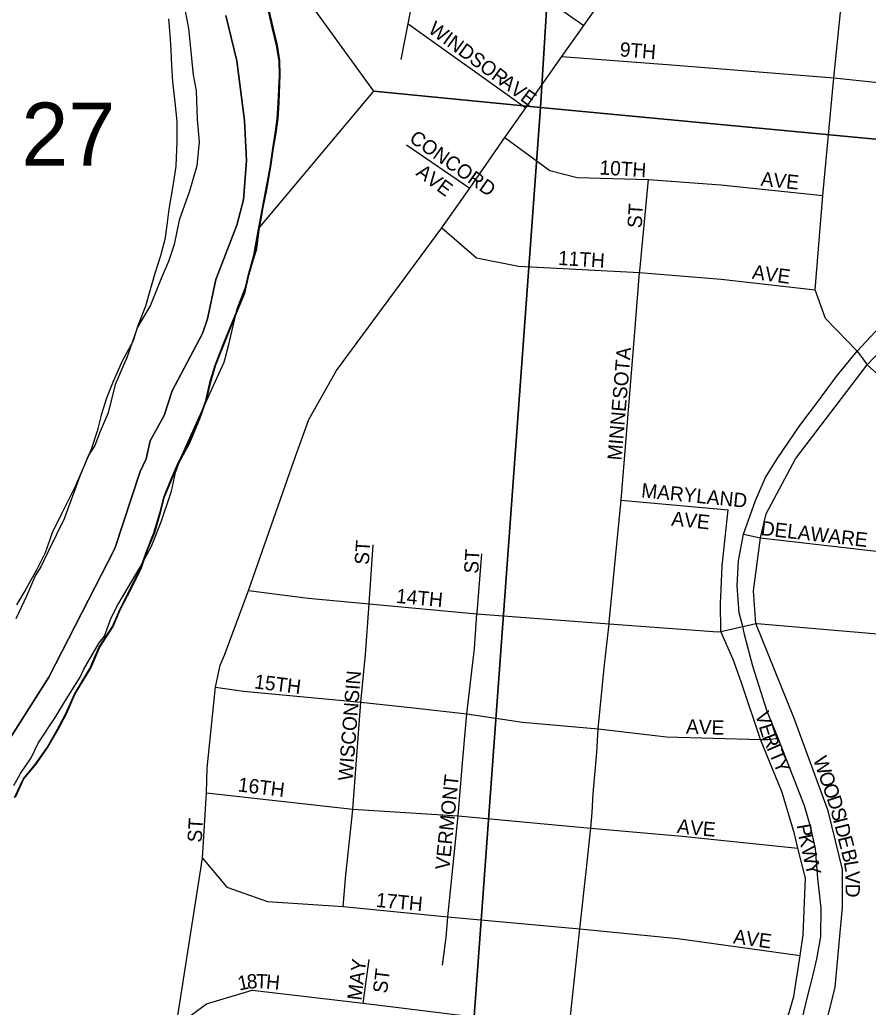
# Model space of a CAD drawing. Extents: x 1310247 to 1552180, y 377264 to 706493.
# Drawn here: x 1426755 to 1429725, y 551328 to 554787 of the extents above; entities that cross this region are included whole.
import ezdxf

# ---------------------------------------------------------------- set-up
doc = ezdxf.new("R2010")
doc.units = 0
for name, color, linetype in [('GM_X_City_Street', 7, 'Continuous'), ('GM_X_City_Street_Text', 7, 'Continuous'), ('GM_X_Corporation', 7, 'Continuous'), ('GM_X_Major_River', 7, 'Continuous'), ('GM_X_Section', 7, 'Continuous'), ('GM_X_Section_Text', 7, 'Continuous'), ('GM_X_State_Route', 7, 'Continuous'), ('GM_X_Township', 7, 'Continuous')]:
    doc.layers.add(name, color=color, linetype=linetype)

msp = doc.modelspace()

# ---------------------------------------------------------------- linework, layer by layer
at = {"layer": 'GM_X_City_Street'}
for points in [[(1427438.6, 552439.2), (1427439.6, 552448.9), (1427455.6, 552526.3), (1427471.6, 552561.4), (1427554.8, 552787.2), (1427715.7, 553244.1), (1427766.9, 553386.8), (1427863.8, 553558.1), (1428232.4, 554057.3), (1428329.5, 554197.1), (1428452.5, 554374.2), (1428458, 554382.3), (1428525.7, 554478.2), (1428652.4, 554657.8), (1428729.4, 554767), (1428964.9, 555100.8), (1429149.3, 555362.1), (1429351.2, 555648.4), (1429374.7, 555681.8)], [(1428113.7, 554772), (1428144.4, 554933.4), (1428214.7, 555281.4), (1428259.9, 555477.7), (1428289.1, 555626.6), (1428291.2, 555634.3)], [(1429685.8, 553625.4), (1429574.4, 553740.2), (1429539, 553840.6), (1429565.3, 554170.7), (1429604.5, 554583), (1429629.6, 554835.2), (1429646.4, 555038.2), (1429663.8, 555237.4)], [(1428144.4, 554933.4), (1428372.6, 554912.6), (1428534.8, 554897.9), (1428628.7, 554836), (1428729.4, 554767)], [(1428090.1, 554647.4), (1428113.7, 554772)], [(1428113.7, 554772), (1428525.7, 554478.2)], [(1428652.4, 554657.8), (1429050.8, 554627), (1429604.5, 554583), (1429970.9, 554544.4), (1430257.4, 554518.8)], [(1428452.5, 554374.2), (1428609.7, 554259.1), (1428705.6, 554234.4), (1428955.9, 554227.6), (1429208.6, 554208.1), (1429565.3, 554170.7)], [(1428108.2, 554348.8), (1428329.5, 554197.1)], [(1428924.5, 553907), (1428955.9, 554227.6)], [(1429330.6, 552672.7), (1429322.6, 552787), (1429347.2, 552972.5), (1429367.2, 553056.6), (1429470, 553248.5), (1429720.8, 553578.3), (1429979, 553848.7), (1430049.2, 553938.6), (1430314.1, 554228.2)], [(1428232.4, 554057.3), (1428352.9, 553952.4), (1428500.9, 553923.3), (1428923.9, 553900.9), (1429209.5, 553878), (1429539, 553840.6)], [(1428817.7, 552676.7), (1428859.3, 553104.1), (1428906.8, 553678.1), (1428923.9, 553900.9), (1428924.5, 553907)], [(1429685.8, 553625.4), (1429705.4, 553598.6), (1429720.8, 553578.3), (1429902.9, 553415.2), (1429953.6, 553368.6), (1430044.6, 553341.1), (1430145.2, 553336.5), (1430339.4, 553318.2), (1430501.6, 553301.1)], [(1428859.3, 553104.1), (1429234.5, 553070.3)], [(1429209.6, 552792.5), (1429213.5, 552873.8), (1429234.5, 553070.3)], [(1429288.3, 552984.6), (1429347.2, 552972.5), (1429772.8, 552922.7), (1429934.5, 552903.1), (1430106.3, 552893.3)], [(1427918.1, 551996.9), (1427920.8, 552022), (1427948.7, 552396.2), (1427964.6, 552563.6), (1427978, 552740.6), (1427992.2, 552947.7)], [(1428355.2, 552710.1), (1428371.8, 552916.2)], [(1427554.8, 552787.2), (1427764.6, 552760.4), (1427978, 552740.6), (1428354.8, 552705.7), (1428817.2, 552671.3), (1429198.6, 552643.5), (1429209.1, 552644.5), (1429285.8, 552661.3), (1429330.6, 552672.7), (1429335.6, 552672.3)], [(1429299, 550985.5), (1429411.2, 551193.7), (1429416, 551202.5), (1429464.2, 551366.3), (1429486, 551509.8), (1429497, 551582.3), (1429505.5, 551780.6), (1429477.7, 551885.2), (1429466.6, 551936), (1429423.6, 552079.9), (1429346.9, 552266.1), (1429279.7, 552467.9), (1429251.5, 552546.1), (1429209.1, 552644.5), (1429207.3, 552744.6), (1429208.3, 552766.1), (1429209.6, 552792.5)], [(1428251.4, 551630.1), (1428252.6, 551645.3), (1428289.1, 551998.3), (1428304.4, 552184), (1428319.7, 552356.3), (1428346.7, 552584.3), (1428351.1, 552653.3), (1428354.8, 552705.7), (1428355.2, 552710.1)], [(1428751.2, 551935.2), (1428753.4, 551955.7), (1428757.7, 552010.7), (1428761.9, 552077), (1428774.6, 552220.9), (1428779.3, 552302.9), (1428800, 552517.2), (1428817.2, 552671.3), (1428817.7, 552676.7)], [(1428861.1, 547705.3), (1428896.1, 547704.1), (1428930, 547713), (1428937.1, 547742.7), (1428980.4, 548131), (1429025.7, 548376), (1429059.8, 548508.4), (1429065.8, 548616.8), (1429035.9, 548755.1), (1428979.6, 548906.2), (1428954.8, 549019.8), (1429029.9, 549456.9), (1429113.4, 549781.3), (1429169.5, 550206.3), (1429227.8, 550535.3), (1429350, 550858.6), (1429473.4, 551063.1), (1429558, 551192.2), (1429608.2, 551399), (1429634.5, 551678.9), (1429634.5, 551810.2), (1429584.2, 552015.9), (1429464.3, 552342.6), (1429330.6, 552672.7)], [(1429335.6, 552672.3), (1430082.3, 552607.7), (1430439.9, 552572.2), (1430645.5, 552550.5), (1430810, 552538), (1431132, 552501), (1431306.8, 552490.8), (1431378.6, 552507.6)], [(1427307, 551291), (1427394.4, 551850.7), (1427408.1, 552079.1), (1427410.1, 552165.8), (1427438.6, 552439.2)], [(1427439.6, 552448.9), (1427537.8, 552435.3), (1427948.7, 552396.2), (1428133, 552376.3), (1428319.7, 552356.3), (1428514.4, 552326.8), (1428779.3, 552302.9), (1429018.7, 552275.7), (1429346.9, 552266.1), (1429372.9, 552265.4), (1429409.6, 552270.2)], [(1427408.1, 552079.1), (1427920.8, 552022), (1428289.1, 551998.3), (1428753.4, 551955.7), (1429073.6, 551926.8), (1429477.7, 551885.2)], [(1427887.2, 551680.6), (1427895.7, 551792), (1427918.1, 551996.9)], [(1428548.9, 549836.6), (1428557.3, 549965), (1428579.9, 550199.2), (1428611.8, 550549.3), (1428642, 550910.3), (1428677.4, 551254.3), (1428715.4, 551603), (1428739.3, 551824.5), (1428751.2, 551935.2)], [(1427394.4, 551850.7), (1427479.9, 551748.6), (1427621.9, 551698.9), (1427887.2, 551680.6), (1428252.6, 551645.3), (1428715.4, 551603), (1429058.2, 551569.1), (1429486, 551509.8)], [(1428234.2, 551476), (1428246.9, 551572), (1428251.4, 551630.1)], [(1427956.3, 551342), (1427977.5, 551495.8)], [(1427302.5, 551262.2), (1427408.9, 551340.6), (1427568.3, 551388.6), (1427956.3, 551342), (1428677.4, 551254.3), (1428973.6, 551226.3)]]:
    msp.add_lwpolyline(points, dxfattribs=at)
at = {"layer": 'GM_X_Corporation'}
msp.add_lwpolyline([(1426736.8, 552062.6), (1426766.1, 552127.3), (1426809.2, 552178.6), (1426850.5, 552238), (1426885.8, 552299.6), (1426914.9, 552355.2), (1426946.4, 552424.8), (1427000.3, 552514.1), (1427031.8, 552587.7), (1427079.4, 552661.1), (1427104.6, 552720.8), (1427140.1, 552790.3), (1427177.7, 552865.8), (1427198.9, 552927.7), (1427224.2, 552989.4), (1427245.7, 553063.2), (1427258.8, 553115.1), (1427286.2, 553180.8), (1427309.3, 553234.6), (1427346.8, 553304.1), (1427382.5, 553387.7), (1427405.9, 553453.5), (1427421.3, 553521.4), (1427438.4, 553577.3), (1427468, 553652.9), (1427514.4, 553766.4), (1427539.7, 553828.2), (1427555, 553894.1), (1427574.4, 553962), (1427585.8, 554028), (1427603.8, 554128), (1427615, 554184), (1427630.7, 554269.9), (1427640.1, 554336), (1427649.1, 554388), (1427656.2, 554440), (1427659.3, 554494.2), (1427663.3, 554592.4), (1427662.3, 554642.6), (1427653.4, 554697), (1427638.7, 554759.5), (1427616.6, 554854.3)], dxfattribs=at)
at = {"layer": 'GM_X_Major_River'}
for points in [[(1426739.6, 552063.7), (1426769, 552128.4), (1426812.1, 552179.7), (1426853.3, 552239.1), (1426888.6, 552300.7), (1426917.8, 552356.3), (1426949.2, 552425.9), (1427003.1, 552515.2), (1427034.7, 552588.8), (1427082.2, 552662.2), (1427107.5, 552721.9), (1427142.9, 552791.4), (1427180.5, 552866.9), (1427201.8, 552928.8), (1427227.1, 552990.5), (1427248.6, 553064.3), (1427261.7, 553116.2), (1427289, 553181.9), (1427312.1, 553235.7), (1427349.6, 553305.2), (1427385.4, 553388.8), (1427408.7, 553454.6), (1427424.1, 553522.5), (1427441.3, 553578.4), (1427470.8, 553654), (1427517.2, 553767.5), (1427542.5, 553829.3), (1427557.9, 553895.2), (1427577.3, 553963.1), (1427588.6, 554029.1), (1427606.7, 554129.1), (1427617.8, 554185.1), (1427633.6, 554271), (1427642.9, 554337.1), (1427652, 554389.1), (1427659.1, 554441.2), (1427662.2, 554495.3), (1427666.2, 554593.5), (1427665.2, 554643.8), (1427656.3, 554698.1), (1427641.5, 554760.6), (1427619.4, 554855.4)], [(1427275.6, 554789.9), (1427280.5, 554733.6), (1427283.5, 554681.3), (1427286.3, 554625.1), (1427289.2, 554568.8), (1427297.8, 554498.4), (1427304.4, 554430), (1427305, 554359.8), (1427301.2, 554273.5), (1427291.9, 554211.5), (1427276.1, 554123.5), (1427269, 554067.5), (1427261.9, 554017.4), (1427246.8, 553959.5), (1427227.5, 553897.7), (1427210.2, 553837.8), (1427195.1, 553783.9), (1427167.7, 553714.2), (1427150.6, 553660.3), (1427113.1, 553590.8), (1427081.6, 553519.2), (1427058.4, 553461.4), (1427039.2, 553401.6), (1427026, 553345.7), (1427004.7, 553281.9), (1426950, 553154.5), (1426902, 553059.1), (1426868.6, 552989.5), (1426843.1, 552919.7), (1426816, 552864.1), (1426776.5, 552792.6), (1426743.3, 552737)]]:
    msp.add_lwpolyline(points, dxfattribs=at)
at = {"layer": 'GM_X_Section'}
for points in [[(1434512.7, 559324), (1434095.6, 553957.1), (1428577, 554479.5), (1428794.7, 558006.7), (1428684.7, 558289.1), (1428724.7, 558378.2), (1428819.4, 558598.2), (1428882.6, 558748.8), (1428946.7, 558939.4), (1431434.8, 559602)], [(1428577, 554479.5), (1434095.6, 553957.1), (1433932.6, 551954.7), (1433671.7, 549603.5), (1433593.8, 548489.2), (1428176.5, 548977.8)]]:
    msp.add_lwpolyline(points, close=True, dxfattribs=at)
for points in [[(1428794.7, 558006.7), (1428577, 554479.5), (1427994.3, 554536), (1427652.4, 555009.3)], [(1427316.2, 554908.5), (1427345, 554755.9), (1427361.5, 554593.6), (1427372.3, 554537.4), (1427376.2, 554437.3), (1427382.5, 554359.1), (1427374.7, 554275.3), (1427348.8, 554185.9), (1427312.6, 554084.6), (1427294.8, 553999), (1427275.5, 553939.4), (1427250.2, 553880), (1427212.2, 553786.8), (1427166.6, 553709.8), (1427130.3, 553606.6), (1427088.2, 553509.5), (1427064.1, 553410), (1427036.7, 553344.6), (1427017.7, 553295), (1426994.9, 553261.5), (1426965.4, 553188.1), (1426910.2, 553039.3), (1426855.8, 552926.5), (1426828.6, 552871.1), (1426810, 552841.5), (1426778.4, 552768.1), (1426740.7, 552688.9)], [(1426734.2, 552105.1), (1426757, 552146.6), (1426794.2, 552201.8), (1426819.3, 552253.3), (1426881.3, 552346), (1426912.5, 552399.3), (1426966.3, 552484.1), (1426978.9, 552511.9), (1427032.8, 552604.7), (1427051.4, 552628.3), (1427074.7, 552691.8), (1427097.7, 552737.3), (1427176.5, 552869.6), (1427216.1, 552942.7), (1427249.9, 553028), (1427286.2, 553135.2), (1427299.6, 553201), (1427318.7, 553252.5), (1427375.5, 553379.3), (1427438.4, 553518), (1427469.9, 553587.3), (1427485.2, 553645), (1427515.9, 553774.3), (1427547.7, 553855.6), (1427562.9, 553913.3), (1427584.4, 553984.8), (1427594, 554058.6), (1427994.3, 554536), (1428577, 554479.5), (1428176.5, 548977.8)]]:
    msp.add_lwpolyline(points, dxfattribs=at)
at = {"layer": 'GM_X_State_Route'}
msp.add_lwpolyline([(1429493.8, 551286.9), (1429511.4, 551364.5), (1429532.2, 551442.2), (1429545.1, 551498.3), (1429558.7, 551574.3), (1429560.3, 551675.2), (1429548.3, 551779.3), (1429539.5, 551884.2), (1429522.6, 551961.1), (1429501.3, 552033.9), (1429409.6, 552270.2), (1429370.8, 552363.4), (1429320.5, 552522.9), (1429291, 552633.8), (1429285.8, 552661.3), (1429272.4, 552709.3), (1429265.5, 552804.1), (1429270.1, 552892.1), (1429288.3, 552984.6), (1429329.5, 553103.5), (1429364.9, 553183.4), (1429406, 553248.5), (1429484.8, 553365.1), (1429543.1, 553442.7), (1429616.2, 553541), (1429685.8, 553625.4), (1429812.7, 553762.6)], dxfattribs=at)
at = {"layer": 'GM_X_Township'}
for points in [[(1426678.8, 552206.2), (1426856.3, 552484), (1427087.5, 552934.7), (1427176.1, 553204.8), (1427196.9, 553248.8), (1427211.7, 553311.9), (1427259.9, 553400.4), (1427287.8, 553487.6), (1427393.8, 553687.8), (1427412.1, 553739.6), (1427441.5, 553877.2), (1427514.6, 554067.2), (1427537.9, 554155.8), (1427548, 554294.2), (1427541.9, 554433.5), (1427514.6, 554643.2), (1427475.5, 554801.3)], [(1427475.5, 554801.3), (1427514.6, 554643.2), (1427541.9, 554433.5), (1427548, 554294.2), (1427537.9, 554155.8), (1427514.6, 554067.2), (1427441.5, 553877.2), (1427412.1, 553739.6), (1427393.8, 553687.8), (1427287.8, 553487.6), (1427259.9, 553400.4), (1427211.7, 553311.9), (1427196.9, 553248.8), (1427176.1, 553204.8), (1427087.5, 552934.7), (1426856.3, 552484), (1426678.8, 552206.2)]]:
    msp.add_lwpolyline(points, dxfattribs=at)

# ---------------------------------------------------------------- texts
at = {"layer": 'GM_X_City_Street_Text'}
for s, rotation, p in [('WINDSOR', 323.6539, (1428180.7, 554744.8)), ('9TH', 355.4289, (1428853.5, 554658.6)), ('AVE', 323.5344, (1428431.5, 554560)), ('CONCORD', 325.1444, (1428114.5, 554362.1)), ('10TH', 356.4256, (1428782.9, 554245)), ('AVE', 323.5321, (1428138.4, 554244.4)), ('AVE', 354.0895, (1429346.5, 554205.4)), ('ST', 86.4254, (1428931.3, 554055.8)), ('11TH', 356.4256, (1428637.7, 553928.2)), ('AVE', 352.1434, (1429316, 553879.7)), ('MINNESOTA', 85.1208, (1428860.9, 553242)), ('MARYLAND', 354.2898, (1428928.5, 553114.2)), ('AVE', 354.0969, (1429034, 553015.4)), ('DELAWARE', 353.5013, (1429346.6, 552982.1)), ('ST', 86.4262, (1427976.5, 552876.6)), ('ST', 86.4262, (1428359.3, 552845.8)), ('14TH', 354.6403, (1428070.4, 552744.6)), ('15TH', 352.872, (1427573.5, 552445.3)), ('WISCONSIN', 85.544, (1427919.3, 552119.9)), ('V', 286.8207, (1429328.1, 552355.1)), ('AVE', 358.0261, (1429086.2, 552287)), ('E', 287.2261, (1429341, 552312.6)), ('R', 291.3624, (1429352.7, 552275.3)), ('I', 293.2976, (1429367.8, 552236.8)), ('T', 293.4321, (1429376.5, 552216.4)), ('W', 289.2512, (1429530.4, 552197.1)), ('Y', 293.4254, (1429390.5, 552184.1)), ('VERMONT', 84.2072, (1428258.2, 551807.7)), ('O', 289.254, (1429549.3, 552143.1)), ('16TH', 352.8788, (1427516.3, 552084.5)), ('O', 289.254, (1429563.8, 552101.6)), ('D', 288.435, (1429578.2, 552060.2)), ('S', 285.236, (1429591.9, 552019.2)), ('ST', 86.4186, (1427391.3, 551904.2)), ('A', 352.3707, (1429053.4, 551939.1)), ('V', 355.0206, (1429099.5, 551933)), ('E', 355.2533, (1429143.6, 551929.1)), ('P', 279.4533, (1429473.7, 551966.2)), ('I', 284.3543, (1429601.1, 551985.4)), ('D', 284.2006, (1429606.6, 551964.1)), ('K', 282.4658, (1429480, 551928.8)), ('W', 282.8696, (1429489.6, 551885.4)), ('E', 284.2078, (1429617.4, 551921.5)), ('B', 284.2071, (1429629.2, 551874.6)), ('Y', 282.8768, (1429502.3, 551829.6)), ('L', 279.359, (1429638.7, 551837.3)), ('V', 271.3769, (1429644.3, 551804.4)), ('17TH', 354.6406, (1428000, 551679.8)), ('D', 270, (1429645.3, 551760.7)), ('AVE', 352.1439, (1429250, 551552.1)), ('MAY', 82.8758, (1427950.2, 551350.4)), ('ST', 82.8716, (1428039.9, 551374.9)), ('1', 11.8138, (1427522.9, 551386.3)), ('8', 4.9092, (1427551.4, 551392.4)), ('T', 358.0046, (1427580.5, 551394.9)), ('H', 354.5523, (1427614.9, 551393.8))]:
    msp.add_text(s, height=50, rotation=rotation, dxfattribs=at).set_placement(p)
at = {"layer": 'GM_X_Section_Text'}
msp.add_text('27', height=221, rotation=0, dxfattribs=at).set_placement((1426760.5, 554275.5))

doc.saveas('drawing.dxf')
